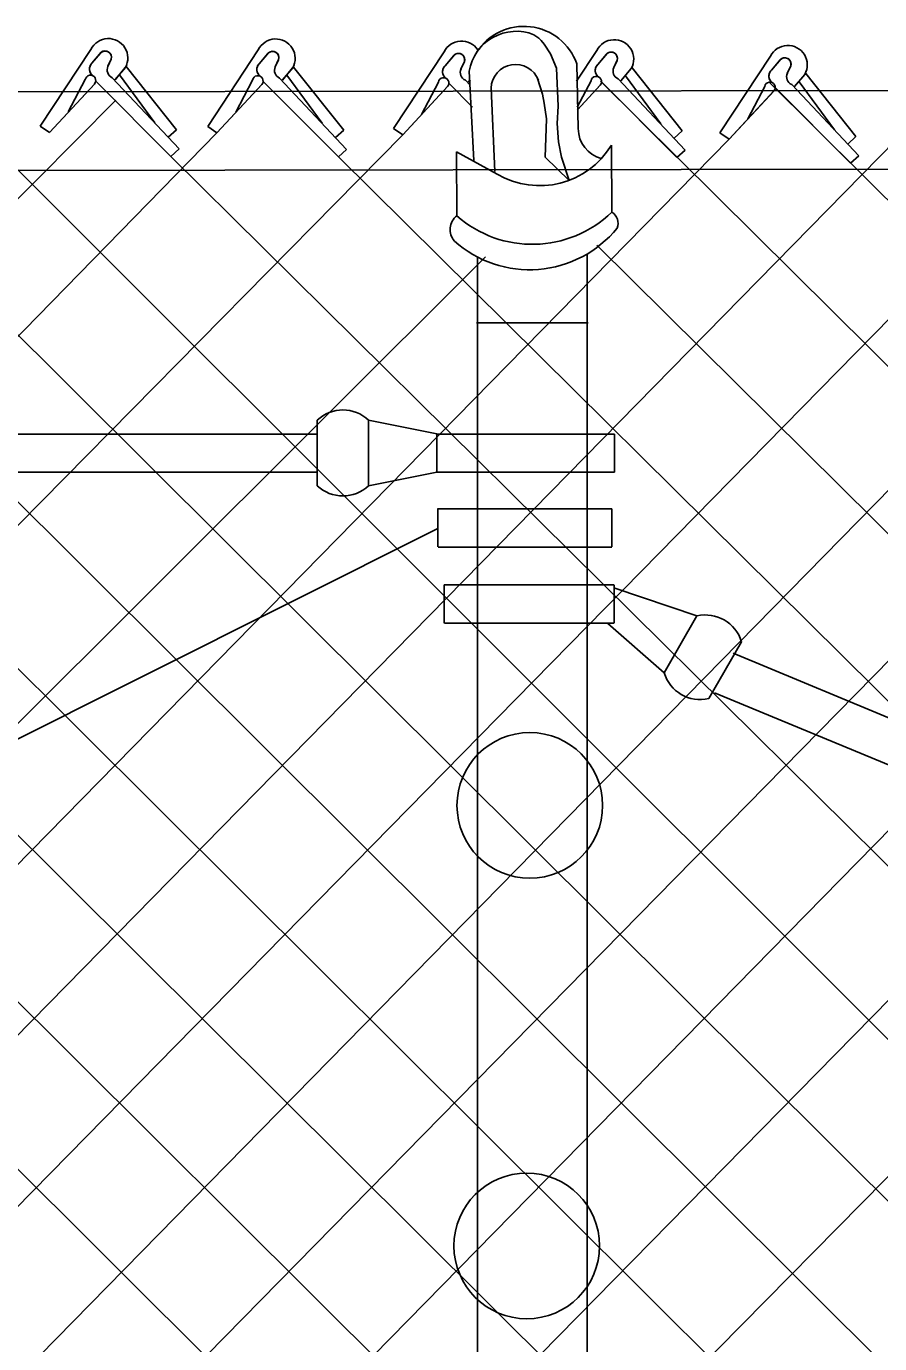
# Model space of a CAD drawing. Extents: x 0 to 2.85, y -0.1 to 1.83.
# Drawn here: x 1.6595 to 1.7006, y 0.8646 to 0.928 of the extents above; entities that cross this region are included whole.
import ezdxf

# ---------------------------------------------------------------- set-up
doc = ezdxf.new("R2010")
doc.units = 0
doc.layers.add('sb_Chainlink Fence', color=7, linetype='Continuous')
doc.layers.add('sb_Existing Structural Steel', color=7, linetype='Continuous')

msp = doc.modelspace()

# ---------------------------------------------------------------- linework, layer by layer
at = {"layer": 'sb_Chainlink Fence'}
for p, q in [((1.6626072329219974, 0.9269107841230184), (1.6601707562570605, 0.9232218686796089)), ((1.6626548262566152, 0.9262420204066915), (1.6630999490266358, 0.9267690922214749)), ((1.6706607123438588, 0.9268903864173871), (1.6682242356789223, 0.9232014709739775)), ((1.6707083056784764, 0.9262216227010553), (1.671153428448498, 0.9267486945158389)), ((1.6630588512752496, 0.9267257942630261), (1.6626548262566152, 0.9262420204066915)), ((1.6635809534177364, 0.9264402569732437), (1.6634174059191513, 0.9260859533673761)), ((1.663418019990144, 0.9260985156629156), (1.6635806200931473, 0.9264322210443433)), ((1.6642959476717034, 0.9261053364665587), (1.6643269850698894, 0.9261781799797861)), ((1.6711123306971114, 0.92670539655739), (1.6707083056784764, 0.9262216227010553)), ((1.6716344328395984, 0.9264198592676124), (1.6714708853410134, 0.9260655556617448)), ((1.6714714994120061, 0.9260781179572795), (1.6716340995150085, 0.9264118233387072)), ((1.6723494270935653, 0.9260849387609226), (1.6723804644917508, 0.92615778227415)), ((1.6953060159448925, 0.926579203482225), (1.6928695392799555, 0.9228902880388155)), ((1.6953536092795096, 0.9259104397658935), (1.695798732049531, 0.9264375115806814)), ((1.6957576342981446, 0.9263942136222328), (1.6953536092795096, 0.9259104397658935)), ((1.6636291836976, 0.925546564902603), (1.6668546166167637, 0.9221199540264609)), ((1.6637643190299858, 0.9254510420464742), (1.6642595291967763, 0.9260372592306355)), ((1.6637708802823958, 0.9254599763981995), (1.664262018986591, 0.9260392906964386)), ((1.6656812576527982, 0.9233779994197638), (1.663984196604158, 0.9256879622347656)), ((1.6642595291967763, 0.9260372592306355), (1.6642959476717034, 0.9261053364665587)), ((1.6667202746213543, 0.9230459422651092), (1.6643074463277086, 0.926080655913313)), ((1.671682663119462, 0.925526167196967), (1.6749080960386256, 0.9220995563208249)), ((1.6718177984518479, 0.9254306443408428), (1.6723130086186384, 0.9260168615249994)), ((1.671824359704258, 0.9254395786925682), (1.6723154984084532, 0.9260188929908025)), ((1.6737347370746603, 0.9233576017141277), (1.67203767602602, 0.9256675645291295)), ((1.6723130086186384, 0.9260168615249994), (1.6723494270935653, 0.9260849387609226)), ((1.6747737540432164, 0.9230255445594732), (1.6723609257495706, 0.9260602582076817)), ((1.6962797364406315, 0.9261086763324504), (1.6961161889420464, 0.9257543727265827)), ((1.696116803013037, 0.9257669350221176), (1.6962794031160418, 0.9261006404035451)), ((1.6964631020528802, 0.9251194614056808), (1.69695831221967, 0.9257056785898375)), ((1.696469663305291, 0.9251283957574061), (1.6969608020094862, 0.9257077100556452)), ((1.69695831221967, 0.9257056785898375), (1.696994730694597, 0.9257737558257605)), ((1.696994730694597, 0.9257737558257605), (1.6970257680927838, 0.9258465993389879)), ((1.699419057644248, 0.922714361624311), (1.6970062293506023, 0.9257490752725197)), ((1.6068521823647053, 0.9250407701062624), (1.717830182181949, 0.8145221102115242)), ((1.6146650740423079, 0.9252888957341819), (1.7259082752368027, 0.8145698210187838)), ((1.622711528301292, 0.9253034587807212), (1.7339617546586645, 0.8145902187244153)), ((1.6307589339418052, 0.9253170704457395), (1.7420160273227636, 0.8145736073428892)), ((1.6388127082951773, 0.9253243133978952), (1.7500784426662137, 0.8145140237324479)), ((1.646880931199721, 0.9253171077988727), (1.7581351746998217, 0.814558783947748)), ((1.6606167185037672, 0.9229171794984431), (1.662786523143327, 0.9252545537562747)), ((1.6606167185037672, 0.9229171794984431), (1.6627727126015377, 0.9252408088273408)), ((1.6623298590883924, 0.9254552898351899), (1.6615182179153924, 0.9239037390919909)), ((1.662831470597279, 0.9254040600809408), (1.6664588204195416, 0.9217612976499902)), ((1.668670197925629, 0.9228967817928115), (1.6708400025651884, 0.9252341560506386)), ((1.668670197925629, 0.9228967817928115), (1.670826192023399, 0.9252204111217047)), ((1.6703833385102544, 0.9254348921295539), (1.6695716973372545, 0.9238833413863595)), ((1.6708849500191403, 0.9253836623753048), (1.6745122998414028, 0.921740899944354)), ((1.6871243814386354, 0.9253787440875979), (1.7988198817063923, 0.8146308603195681)), ((1.6933155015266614, 0.9225855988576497), (1.69548530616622, 0.9249229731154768)), ((1.6933155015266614, 0.9225855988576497), (1.6954714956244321, 0.9249092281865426)), ((1.6950286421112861, 0.9251237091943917), (1.6942170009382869, 0.9235721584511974)), ((1.6952229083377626, 0.925341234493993), (1.8068727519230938, 0.8146365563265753)), ((1.6955302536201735, 0.9250724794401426), (1.6991576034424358, 0.9214297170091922)), ((1.6963279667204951, 0.925214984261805), (1.6995533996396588, 0.9217883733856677)), ((1.6983800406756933, 0.9230464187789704), (1.6966829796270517, 0.9253563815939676)), ((1.5544971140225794, 0.8142924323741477), (1.6637981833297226, 0.9244701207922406)), ((1.6601707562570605, 0.9232218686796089), (1.6606167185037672, 0.9229171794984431)), ((1.6667202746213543, 0.9230459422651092), (1.6663244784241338, 0.9226872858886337)), ((1.6682242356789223, 0.9232014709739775), (1.668670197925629, 0.9228967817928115)), ((1.6747737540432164, 0.9230255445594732), (1.6743779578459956, 0.9226668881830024)), ((1.5625513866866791, 0.8142758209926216), (1.668670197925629, 0.9228967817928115)), ((1.5706138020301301, 0.8142162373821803), (1.6776117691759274, 0.9227967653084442)), ((1.58712834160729, 0.8143441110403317), (1.6933155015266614, 0.9225855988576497)), ((1.5951818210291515, 0.8143645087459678), (1.7013683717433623, 0.9225799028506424)), ((1.6032360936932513, 0.8143478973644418), (1.709446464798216, 0.9225321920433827)), ((1.6112985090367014, 0.8142883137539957), (1.7174999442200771, 0.9225117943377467)), ((1.6193552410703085, 0.8143330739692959), (1.7255542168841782, 0.9225284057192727)), ((1.6274081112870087, 0.8143387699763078), (1.7336166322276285, 0.922587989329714)), ((1.6353855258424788, 0.8144004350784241), (1.741673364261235, 0.9225432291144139)), ((1.6434390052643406, 0.8144208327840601), (1.7501311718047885, 0.9224601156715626)), ((1.6928695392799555, 0.9228902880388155), (1.6933155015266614, 0.9225855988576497)), ((1.699419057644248, 0.922714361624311), (1.6990232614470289, 0.9223557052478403)), ((1.6584296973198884, 0.9217666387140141), (1.7668948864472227, 0.8133589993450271)), ((1.6668546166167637, 0.9221199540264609), (1.6664588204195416, 0.9217612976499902)), ((1.6664588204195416, 0.9217612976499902), (1.7746464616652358, 0.8146622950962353)), ((1.6749080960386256, 0.9220995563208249), (1.6745122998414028, 0.921740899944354)), ((1.6745122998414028, 0.921740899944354), (1.7827007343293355, 0.8146456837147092)), ((1.6995533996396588, 0.9217883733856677), (1.6991576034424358, 0.9214297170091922)), ((1.6869480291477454, 0.9174940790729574), (1.7907631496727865, 0.8145861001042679)), ((1.5786705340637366, 0.8142609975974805), (1.6815858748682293, 0.9169270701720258))]:
    msp.add_line(p, q, dxfattribs=at)
for centre, radius, start, end in [((1.6634456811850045, 0.9264960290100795), 0.0009354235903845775, 330.7731305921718, 153.67978342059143), ((1.6714991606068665, 0.9264756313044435), 0.0009354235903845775, 330.7731305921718, 153.67978342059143), ((1.663291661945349, 0.9265313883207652), 0.00030330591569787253, 342.5147558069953, 140.13680881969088), ((1.6632927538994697, 0.9265328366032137), 0.00030494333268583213, 340.73435754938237, 129.21739859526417), ((1.6713451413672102, 0.9265109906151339), 0.00030330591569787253, 342.5147558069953, 140.13680881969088), ((1.6713462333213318, 0.9265124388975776), 0.00030494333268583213, 340.73435754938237, 129.21739859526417), ((1.6961444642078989, 0.9261644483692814), 0.0009354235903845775, 330.7731305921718, 153.67978342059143), ((1.6629142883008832, 0.9259587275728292), 0.0003843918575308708, 140.20166010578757, 233.0052527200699), ((1.6629247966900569, 0.925959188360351), 0.0003909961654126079, 133.66718540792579, 232.2343578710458), ((1.6709677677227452, 0.9259383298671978), 0.0003843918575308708, 140.20166010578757, 233.0052527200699), ((1.6709782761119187, 0.9259387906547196), 0.0003909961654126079, 133.66718540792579, 232.2343578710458), ((1.695990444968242, 0.926199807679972), 0.00030330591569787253, 342.5147558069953, 140.13680881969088), ((1.6959915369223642, 0.9262012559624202), 0.00030494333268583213, 340.73435754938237, 129.21739859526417), ((1.6625818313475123, 0.9254111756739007), 0.00025580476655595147, 319.02146199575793, 170.0695590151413), ((1.663805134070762, 0.9259266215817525), 0.00041880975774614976, 156.48328493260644, 245.15783350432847), ((1.670635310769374, 0.9253907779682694), 0.00025580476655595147, 319.02146199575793, 170.0695590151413), ((1.6718586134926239, 0.9259062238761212), 0.00041880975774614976, 156.48328493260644, 245.15783350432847), ((1.6956130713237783, 0.9256271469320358), 0.0003843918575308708, 140.20166010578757, 233.0052527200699), ((1.695623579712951, 0.9256276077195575), 0.0003909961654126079, 133.66718540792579, 232.2343578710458), ((1.696503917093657, 0.9255950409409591), 0.00041880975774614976, 156.48328493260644, 245.15783350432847), ((1.6952806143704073, 0.9250795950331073), 0.00025580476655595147, 319.02146199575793, 170.0695590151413)]:
    msp.add_arc(centre, radius, start, end, dxfattribs=at)
at = {"layer": 'sb_Existing Structural Steel'}
for p, q in [((1.6839257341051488, 0.9276178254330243), (1.6841534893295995, 0.9274445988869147)), ((1.6841534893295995, 0.9274445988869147), (1.684269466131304, 0.9273405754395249)), ((1.6796022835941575, 0.9267903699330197), (1.6771658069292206, 0.9231014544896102)), ((1.684269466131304, 0.9273405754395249), (1.6844214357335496, 0.9271645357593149)), ((1.6844214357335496, 0.9271645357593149), (1.6847146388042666, 0.9266879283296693)), ((1.6869505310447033, 0.9268558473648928), (1.68597865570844, 0.9253843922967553)), ((1.6796498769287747, 0.926121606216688), (1.6800949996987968, 0.9266486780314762)), ((1.6800539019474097, 0.9266053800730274), (1.6796498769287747, 0.926121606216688)), ((1.6805760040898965, 0.9263198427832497), (1.6804124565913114, 0.9259655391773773)), ((1.6804130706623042, 0.9259781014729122), (1.6805756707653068, 0.9263118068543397)), ((1.6850036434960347, 0.9260080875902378), (1.6847146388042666, 0.9266879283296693)), ((1.6859878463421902, 0.9262158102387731), (1.6860588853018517, 0.9231007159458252)), ((1.686998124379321, 0.9261870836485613), (1.6874432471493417, 0.9267141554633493)), ((1.6874021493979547, 0.926670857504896), (1.686998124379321, 0.9261870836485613)), ((1.6879242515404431, 0.9263853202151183), (1.687760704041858, 0.9260310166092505)), ((1.68776131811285, 0.9260435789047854), (1.6879239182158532, 0.9263772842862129)), ((1.68863924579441, 0.9260503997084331), (1.6886702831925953, 0.9261232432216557)), ((1.680814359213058, 0.9258626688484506), (1.6810352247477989, 0.9215621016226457)), ((1.6841002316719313, 0.9255026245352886), (1.6843296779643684, 0.9247553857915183)), ((1.6850912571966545, 0.9241713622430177), (1.6850036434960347, 0.9260080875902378)), ((1.6879724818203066, 0.9254916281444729), (1.6911979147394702, 0.9220650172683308)), ((1.688107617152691, 0.9253961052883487), (1.688602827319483, 0.9259823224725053)), ((1.6881141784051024, 0.9254050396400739), (1.6886053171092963, 0.9259843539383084)), ((1.690024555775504, 0.9233230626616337), (1.688327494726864, 0.9256330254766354)), ((1.688602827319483, 0.9259823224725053), (1.68863924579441, 0.9260503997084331)), ((1.6910635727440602, 0.9229910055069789), (1.6886507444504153, 0.9260257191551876)), ((0.7463728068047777, 0.9233474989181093), (1.8783968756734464, 0.9252310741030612)), ((1.6776117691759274, 0.9227967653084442), (1.6797815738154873, 0.9251341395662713)), ((1.6776117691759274, 0.9227967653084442), (1.6797677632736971, 0.9251203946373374)), ((1.6793249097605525, 0.9253348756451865), (1.6785132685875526, 0.9237833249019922)), ((1.6798265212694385, 0.9252836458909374), (1.680967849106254, 0.9241374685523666)), ((1.6806242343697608, 0.9254261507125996), (1.6808547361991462, 0.9251812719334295)), ((1.680759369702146, 0.9253306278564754), (1.6808564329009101, 0.9254455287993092)), ((1.680765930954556, 0.9253395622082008), (1.6808436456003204, 0.9254312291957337)), ((1.681864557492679, 0.9250430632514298), (1.682040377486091, 0.921029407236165)), ((1.6860072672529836, 0.9239909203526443), (1.6871160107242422, 0.9251858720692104)), ((1.6866731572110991, 0.9254003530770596), (1.6860094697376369, 0.924131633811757)), ((1.686020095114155, 0.924004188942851), (1.687129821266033, 0.9251996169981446)), ((1.687174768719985, 0.9253491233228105), (1.6908021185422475, 0.92170636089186)), ((1.6843296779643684, 0.9247553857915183), (1.6844175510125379, 0.924325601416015)), ((1.6844175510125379, 0.924325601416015), (1.6845249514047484, 0.9235637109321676)), ((1.6850424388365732, 0.923341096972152), (1.6850912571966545, 0.9241713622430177)), ((1.6771658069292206, 0.9231014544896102), (1.6776117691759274, 0.9227967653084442)), ((1.6845249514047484, 0.9235637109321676), (1.6844696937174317, 0.9217256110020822)), ((1.685110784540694, 0.9224619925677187), (1.6850424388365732, 0.923341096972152)), ((1.6910635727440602, 0.9229910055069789), (1.690667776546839, 0.9226323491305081)), ((1.6852572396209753, 0.9217196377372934), (1.685110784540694, 0.9224619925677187)), ((1.682158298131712, 0.920905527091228), (1.6801966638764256, 0.9219876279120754)), ((1.6801966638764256, 0.9219876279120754), (1.6802131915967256, 0.9189023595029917)), ((1.685618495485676, 0.9206061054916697), (1.6844696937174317, 0.9217256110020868)), ((1.685618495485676, 0.9206061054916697), (1.6852572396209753, 0.9217196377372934)), ((1.6876503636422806, 0.9222982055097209), (1.6876752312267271, 0.9190746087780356)), ((1.6911979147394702, 0.9220650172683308), (1.6908021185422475, 0.92170636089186)), ((1.6812019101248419, 0.8076783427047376), (1.6812019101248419, 0.9168846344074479)), ((1.686490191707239, 0.8076145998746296), (1.686490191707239, 0.917077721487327)), ((1.681158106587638, 0.9137479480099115), (1.6865339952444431, 0.9137479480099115)), ((1.6734941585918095, 0.9059151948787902), (1.6734941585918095, 0.9090676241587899)), ((1.679244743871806, 0.9084128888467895), (1.675969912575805, 0.9090676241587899)), ((1.675969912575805, 0.9059151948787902), (1.675969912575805, 0.9090676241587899)), ((1.4998022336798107, 0.9084001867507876), (1.673496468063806, 0.9084001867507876)), ((1.6792297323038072, 0.9084001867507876), (1.6877977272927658, 0.9084001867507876)), ((1.679244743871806, 0.9065687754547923), (1.679244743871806, 0.9084128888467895)), ((1.6877977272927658, 0.9065687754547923), (1.6877977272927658, 0.9084001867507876)), ((1.4998022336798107, 0.906567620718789), (1.673496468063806, 0.906567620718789)), ((1.679244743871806, 0.9065687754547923), (1.675969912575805, 0.9059151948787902)), ((1.6792574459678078, 0.906567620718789), (1.6878039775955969, 0.906567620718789)), ((1.6793001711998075, 0.9029659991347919), (1.6793001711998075, 0.9048101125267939)), ((1.6793001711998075, 0.9047962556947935), (1.6876734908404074, 0.9047962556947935)), ((1.6876734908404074, 0.9029648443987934), (1.6876734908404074, 0.9047962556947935)), ((1.6156510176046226, 0.8719792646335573), (1.6792959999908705, 0.9038586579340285)), ((1.6793117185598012, 0.902963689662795), (1.6876734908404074, 0.902963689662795)), ((1.679611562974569, 0.8993066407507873), (1.679611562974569, 0.9011495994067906)), ((1.6877897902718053, 0.9011495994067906), (1.679611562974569, 0.9011495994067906)), ((1.6877897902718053, 0.8993143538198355), (1.6877897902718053, 0.9011323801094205)), ((1.687814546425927, 0.9009824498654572), (1.6917655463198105, 0.8996449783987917)), ((1.6917655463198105, 0.8996449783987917), (1.6901893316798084, 0.8969140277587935)), ((1.6877897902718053, 0.8993054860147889), (1.6796124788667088, 0.8993054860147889)), ((1.6874840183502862, 0.8992912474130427), (1.6901893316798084, 0.8969140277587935)), ((1.6939098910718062, 0.8984071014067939), (1.6923325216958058, 0.8956761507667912)), ((1.8705620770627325, 0.8241876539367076), (1.6935161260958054, 0.8978539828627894)), ((1.8696886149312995, 0.8225530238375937), (1.6926131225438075, 0.8959440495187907))]:
    msp.add_line(p, q, dxfattribs=at)
msp.add_lwpolyline([(1.8783743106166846, 0.9214564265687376), (1.2151944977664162, 0.9203057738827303), (1.099263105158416, 0.9200467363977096), (0.7389309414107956, 0.9196901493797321)], dxfattribs=at)
for centre in [(1.6837243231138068, 0.890530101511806), (1.683579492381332, 0.8693304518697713)]:
    msp.add_circle(centre, 0.0035044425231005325, dxfattribs=at)
for centre, radius, start, end in [((1.6834431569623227, 0.9253212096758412), 0.002697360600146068, 19.36942543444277, 147.4702185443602), ((1.6830740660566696, 0.9254922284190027), 0.0022898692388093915, 68.16538661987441, 170.69014168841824), ((1.6804407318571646, 0.9263756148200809), 0.0009354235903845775, 33.506407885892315, 153.67978342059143), ((1.6877889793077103, 0.926441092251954), 0.0009354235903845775, 330.7731305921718, 153.67978342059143), ((1.687634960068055, 0.926476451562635), 0.00030330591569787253, 342.5147558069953, 140.13680881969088), ((1.687636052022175, 0.9264778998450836), 0.00030494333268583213, 340.73435754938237, 129.21739859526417), ((1.679919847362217, 0.9258387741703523), 0.0003909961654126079, 133.66718540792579, 232.2343578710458), ((1.6802867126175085, 0.9264109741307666), 0.00030330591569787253, 342.5147558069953, 140.13680881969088), ((1.68028780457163, 0.926412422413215), 0.00030494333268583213, 340.73435754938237, 129.21739859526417), ((1.6830375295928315, 0.9250133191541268), 0.0011733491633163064, 20.387167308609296, 178.54741123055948), ((1.68725758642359, 0.9259037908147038), 0.0003843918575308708, 140.20166010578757, 233.0052527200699), ((1.6872680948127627, 0.9259042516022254), 0.0003909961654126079, 133.66718540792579, 232.2343578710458), ((1.6795768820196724, 0.9252907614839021), 0.00025580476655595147, 319.02146199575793, 170.0695590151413), ((1.6799093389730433, 0.9258383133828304), 0.0003843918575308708, 140.20166010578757, 233.0052527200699), ((1.6808001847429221, 0.9258062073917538), 0.00041880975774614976, 156.48328493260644, 245.15783350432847), ((1.6869251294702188, 0.9253562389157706), 0.00025580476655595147, 319.02146199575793, 170.0695590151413), ((1.6881484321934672, 0.9258716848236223), 0.00041880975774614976, 156.48328493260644, 245.15783350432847), ((1.687543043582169, 0.9230927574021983), 0.0014841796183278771, 179.69276417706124, 255.28146466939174), ((1.6841978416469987, 0.9243879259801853), 0.004035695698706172, 239.64368859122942, 328.81458682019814), ((1.6807425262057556, 0.9182365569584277), 0.0008505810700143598, 128.48583764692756, 220.3397553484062), ((1.6838479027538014, 0.9230241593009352), 0.0054954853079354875, 228.5933069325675, 314.1189391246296), ((1.6873259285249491, 0.9185334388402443), 0.0006441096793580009, 339.5751872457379, 57.15943836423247), ((1.6837140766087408, 0.9217444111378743), 0.005438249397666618, 228.26907300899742, 320.81876764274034), ((1.6747322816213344, 0.907757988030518), 0.0018019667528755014, 46.61430555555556, 133.38569722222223), ((1.6747322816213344, 0.9072243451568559), 0.0018019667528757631, 226.61430277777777, 313.3856944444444), ((1.692182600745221, 0.8978916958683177), 0.0018019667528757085, 16.614302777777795, 103.38569444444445), ((1.6919157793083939, 0.8974295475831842), 0.0018019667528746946, 196.61430555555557, 283.38569722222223)]:
    msp.add_arc(centre, radius, start, end, dxfattribs=at)

doc.saveas('drawing.dxf')
